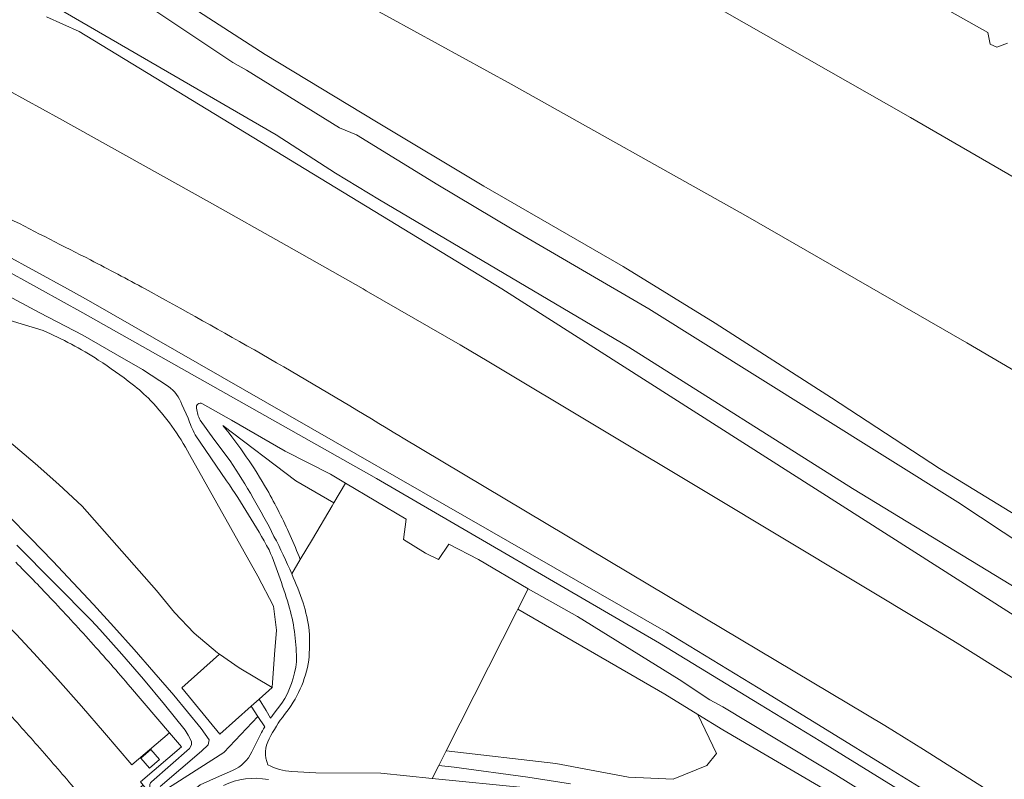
# Model space of a CAD drawing. Extents: x 150256 to 156914, y 461459 to 469481.
# Tile 683 of 731: x 154772 to 154862, y 468455 to 468525. Entities that reach past the tile are written whole.
import ezdxf

# ---------------------------------------------------------------- set-up
doc = ezdxf.new("R2010")
doc.units = 0
doc.header["$LTSCALE"] = 0.75
for name, color, linetype, lineweight in [('B-RO-GR-GROENVOORZIENING-GV', 251, 'CONTINUOUS', 18), ('B-RO-IE-TERREINAFSCHEIDING_KUNSTMATIG_MUUR-GV', 251, 'CONTINUOUS', 18), ('B-RO-OG-TERREIN_CULTUURSCHEIDING-GV', 251, 'CONTINUOUS', 18), ('B-RO-OG-WATER-GV', 251, 'CONTINUOUS', 18), ('B-RO-OG-WATER_SLOOT-GV', 251, 'CONTINUOUS', 18), ('B-RO-VH-VERHARDING_BETONSTRAATSTEEN-GV', 251, 'CONTINUOUS', 18), ('B-RO-VH-VERHARDING_GESLOTEN-GV', 251, 'CONTINUOUS', 18), ('B-RO-VH-VERHARDING_HALFVERHARDING_GRIND-GV', 251, 'CONTINUOUS', 18), ('B-RO-VH-VERHARDING_TEGEL-GV', 251, 'CONTINUOUS', 18)]:
    doc.layers.add(name, color=color, linetype=linetype, lineweight=lineweight)

msp = doc.modelspace()

# ---------------------------------------------------------------- linework, layer by layer
at = {"layer": 'B-RO-GR-GROENVOORZIENING-GV'}
for points in [[(154862.27, 468522.539), (154861.32, 468522.159), (154860.687, 468522.433), (154860.466, 468523.502), (154844.537, 468532.491)], [(154879.543, 468482.755), (154858.546, 468495.068), (154838.26, 468506.735), (154816.763, 468518.777), (154796.689, 468529.796)], [(154832.598, 468527.576), (154853.385, 468515.708), (154874.152, 468503.704)], [(154785.25, 468527.312), (154794.189, 468521.508), (154804.425, 468515.315), (154814.268, 468509.415), (154827.035, 468502.049), (154835.465, 468496.879), (154846.156, 468490.012), (154856.055, 468483.545), (154867.295, 468476.679)]]:
    msp.add_lwpolyline(points, dxfattribs=at)
msp.add_lwpolyline([(154783.58, 468456.086), (154784.498, 468456.86), (154783.724, 468457.777), (154782.806, 468457.002)], close=True, dxfattribs=at)
msp.add_lwpolyline([(154783.58, 468456.086), (154784.498, 468456.86), (154783.724, 468457.777), (154782.806, 468457.002)], close=True, dxfattribs=at)
at = {"layer": 'B-RO-IE-TERREINAFSCHEIDING_KUNSTMATIG_MUUR-GV'}
for points in [[(154722.732, 468526.878), (154731.365, 468522.454), (154739.459, 468518.253), (154747.49, 468514.031), (154753.255, 468510.962), (154761.923, 468506.299), (154769.706, 468502.077), (154773.511, 468500), (154777.474, 468497.828), (154804.418, 468482.636), (154830.356, 468467.524), (154839.527, 468461.942), (154845.153, 468458.508), (154850.77, 468455.06), (154861.31, 468448.553), (154865.722, 468445.803)], [(154866.091, 468447.046), (154851.406, 468456.07), (154845.758, 468459.544), (154840.11, 468463.018), (154830.976, 468468.58), (154778.008, 468498.948), (154776.086, 468500), (154770.259, 468503.178), (154762.499, 468507.39), (154751.371, 468513.397), (154748.112, 468515.136), (154741.417, 468518.639), (154731.911, 468523.532), (154728.497, 468525.266)]]:
    msp.add_lwpolyline(points, dxfattribs=at)
at = {"layer": 'B-RO-OG-TERREIN_CULTUURSCHEIDING-GV'}
for points in [[(154754.252, 468527.013), (154765.944, 468520.763), (154775.322, 468515.636), (154789.089, 468507.968), (154796.142, 468503.995), (154803.182, 468500), (154803.455, 468499.845), (154812.073, 468494.876), (154814.721, 468493.312), (154834.866, 468481.248), (154855.164, 468469.053), (154857.658, 468467.534), (154867.14, 468461.608)], [(154867.14, 468461.608), (154857.658, 468467.534), (154855.164, 468469.053), (154834.866, 468481.248), (154814.721, 468493.312), (154812.073, 468494.876), (154803.455, 468499.845), (154803.182, 468500), (154796.142, 468503.995), (154789.089, 468507.968), (154775.322, 468515.636), (154765.944, 468520.763), (154754.252, 468527.013)], [(154728.497, 468525.266), (154731.911, 468523.532), (154741.417, 468518.639), (154748.112, 468515.136), (154751.371, 468513.397), (154762.499, 468507.39), (154770.259, 468503.178), (154776.086, 468500), (154778.008, 468498.948), (154830.976, 468468.58), (154840.11, 468463.018), (154845.758, 468459.544), (154851.406, 468456.07), (154866.091, 468447.046)], [(154908.891, 468440.762), (154815.91, 468500), (154777.13, 468523.6), (154774.14, 468524.94)], [(154760.658, 468502.162), (154757.359, 468502.424), (154754.024, 468502.836), (154751.337, 468503.044), (154745.31, 468503.129), (154743.518, 468503.07), (154741.901, 468502.645), (154744.811, 468502.445), (154748.152, 468502.268), (154751.482, 468501.944), (154753.835, 468501.61), (154756.376, 468501.14), (154759.512, 468500.427), (154761.157, 468500), (154762.616, 468499.589), (154773.844, 468496.187)], [(154760.658, 468502.162), (154757.359, 468502.424), (154754.024, 468502.836), (154751.337, 468503.044), (154745.31, 468503.129), (154743.518, 468503.07), (154741.901, 468502.645), (154744.811, 468502.445), (154748.152, 468502.268), (154751.482, 468501.944), (154753.835, 468501.61), (154756.376, 468501.14), (154759.512, 468500.427), (154761.157, 468500), (154762.616, 468499.589), (154773.844, 468496.187)], [(154739.747, 468502.306), (154745.601, 468501.198), (154747.63, 468500.656), (154749.626, 468500), (154749.851, 468499.918), (154751.912, 468499.093), (154753.92, 468498.146), (154755.207, 468497.394), (154758.063, 468495.465), (154760.893, 468493.498), (154765.606, 468490.088), (154768.629, 468487.749), (154773.093, 468484.01), (154775.27, 468482.076), (154777.408, 468480.1), (154784.224, 468472.36), (154785.877, 468470.332), (154787.687, 468468.459), (154789.815, 468466.651), (154789.999, 468466.523)], [(154739.747, 468502.306), (154745.601, 468501.198), (154747.63, 468500.656), (154749.626, 468500), (154749.851, 468499.918), (154751.912, 468499.093), (154753.92, 468498.146), (154755.207, 468497.394), (154758.063, 468495.465), (154760.893, 468493.498), (154765.606, 468490.088), (154768.629, 468487.749), (154773.093, 468484.01), (154775.27, 468482.076), (154777.408, 468480.1), (154784.224, 468472.36), (154785.877, 468470.332), (154787.687, 468468.459), (154789.815, 468466.651), (154789.999, 468466.523)], [(154773.844, 468496.187), (154762.616, 468499.589), (154761.157, 468500), (154759.512, 468500.427), (154756.376, 468501.14), (154753.835, 468501.61), (154751.482, 468501.944), (154748.152, 468502.268), (154744.811, 468502.445), (154741.901, 468502.645), (154740.889, 468502.379)], [(154773.844, 468496.187), (154762.616, 468499.589), (154761.157, 468500), (154759.512, 468500.427), (154756.376, 468501.14), (154753.835, 468501.61), (154751.482, 468501.944), (154748.152, 468502.268), (154744.811, 468502.445), (154741.901, 468502.645), (154740.889, 468502.379)], [(154785.324, 468491.058), (154782.94, 468492.607), (154780.669, 468493.923), (154777.462, 468495.757), (154773.526, 468497.829), (154769.283, 468500.065), (154767.597, 468500.791), (154766.522, 468501.415)], [(154785.324, 468491.058), (154782.94, 468492.607), (154780.669, 468493.923), (154777.462, 468495.757), (154773.526, 468497.829), (154769.283, 468500.065), (154767.597, 468500.791), (154766.522, 468501.415)], [(154785.055, 468498.985), (154783.196, 468500)], [(154783.196, 468500), (154785.055, 468498.985)], [(154785.055, 468498.985), (154783.196, 468500)], [(154783.196, 468500), (154785.055, 468498.985)], [(154787.132, 468488.168), (154786.57, 468489.421)], [(154787.132, 468488.168), (154786.57, 468489.421)], [(154790.325, 468487.488), (154797.013, 468482.406), (154800.505, 468480.39), (154801.581, 468482.202), (154800.187, 468483.028), (154796.021, 468485.142), (154791.121, 468487.965), (154788.439, 468489.485)], [(154790.325, 468487.488), (154797.013, 468482.406), (154800.505, 468480.39), (154801.581, 468482.202), (154800.187, 468483.028), (154796.021, 468485.142), (154791.121, 468487.965), (154788.439, 468489.485)], [(154784.914, 468453.99), (154790.418, 468457.511), (154793.524, 468460.823), (154792.911, 468461.75), (154790.044, 468459.186), (154786.555, 468463.444), (154789.999, 468466.523), (154789.815, 468466.651), (154787.687, 468468.459), (154785.877, 468470.332), (154784.224, 468472.36), (154777.408, 468480.1), (154775.27, 468482.076), (154773.093, 468484.01), (154768.629, 468487.749)], [(154784.914, 468453.99), (154790.418, 468457.511), (154793.524, 468460.823), (154792.911, 468461.75), (154790.044, 468459.186), (154786.555, 468463.444), (154789.999, 468466.523), (154789.815, 468466.651), (154787.687, 468468.459), (154785.877, 468470.332), (154784.224, 468472.36), (154777.408, 468480.1), (154775.27, 468482.076), (154773.093, 468484.01), (154768.629, 468487.749)], [(154788.226, 468487.979), (154789.497, 468486.224), (154790.987, 468484.236)], [(154788.226, 468487.979), (154789.497, 468486.224), (154790.987, 468484.236)], [(154797.418, 468475.189), (154798.539, 468477.077), (154800.342, 468480.116), (154800.505, 468480.39), (154797.013, 468482.406), (154790.325, 468487.488)], [(154797.418, 468475.189), (154798.539, 468477.077), (154800.342, 468480.116), (154800.505, 468480.39), (154797.013, 468482.406), (154790.325, 468487.488)], [(154790.657, 468482.426), (154787.786, 468486.643)], [(154790.657, 468482.426), (154787.786, 468486.643)], [(155022.288, 468345.483), (155021.795, 468345.864), (155000, 468360.734), (154937.757, 468403.276), (154927.188, 468410.499), (154916.59, 468417.682), (154900.704, 468428.361), (154895.358, 468431.895), (154892.555, 468433.702), (154873.831, 468445.598), (154854.574, 468457.786), (154851.907, 468459.447), (154851.019, 468459.985), (154829.448, 468472.858), (154818.073, 468479.638), (154806.695, 468486.412), (154806.617, 468486.465)], [(154806.617, 468486.465), (154806.695, 468486.412), (154818.073, 468479.638), (154829.448, 468472.858), (154851.019, 468459.985), (154851.907, 468459.447), (154854.574, 468457.786), (154873.831, 468445.598), (154892.555, 468433.702), (154895.358, 468431.895), (154900.704, 468428.361), (154916.59, 468417.682), (154927.188, 468410.499), (154937.757, 468403.276), (155000, 468360.734), (155021.795, 468345.864), (155022.288, 468345.483)], [(155022.288, 468345.483), (155021.795, 468345.864), (155000, 468360.734), (154937.757, 468403.276), (154927.188, 468410.499), (154916.59, 468417.682), (154900.704, 468428.361), (154895.358, 468431.895), (154892.555, 468433.702), (154873.831, 468445.598), (154854.574, 468457.786), (154851.907, 468459.447), (154851.019, 468459.985), (154829.448, 468472.858), (154818.073, 468479.638), (154806.695, 468486.412), (154806.617, 468486.465)], [(154806.617, 468486.465), (154806.695, 468486.412), (154818.073, 468479.638), (154829.448, 468472.858), (154851.019, 468459.985), (154851.907, 468459.447), (154854.574, 468457.786), (154873.831, 468445.598), (154892.555, 468433.702), (154895.358, 468431.895), (154900.704, 468428.361), (154916.59, 468417.682), (154927.188, 468410.499), (154937.757, 468403.276), (155000, 468360.734), (155021.795, 468345.864), (155022.288, 468345.483)], [(154789.999, 468466.523), (154791.81, 468465.264), (154794.829, 468463.464), (154795.055, 468466.504), (154795.238, 468468.715), (154794.959, 468470.915), (154793.515, 468473.677), (154787.245, 468484.836)], [(154787.245, 468484.836), (154793.515, 468473.677), (154794.959, 468470.915), (154795.238, 468468.715), (154795.055, 468466.504), (154794.829, 468463.464), (154793.644, 468462.405), (154794.298, 468461.37), (154794.686, 468460.671)], [(154789.999, 468466.523), (154791.81, 468465.264), (154794.829, 468463.464), (154795.055, 468466.504), (154795.238, 468468.715), (154794.959, 468470.915), (154793.515, 468473.677), (154787.245, 468484.836)], [(154787.245, 468484.836), (154793.515, 468473.677), (154794.959, 468470.915), (154795.238, 468468.715), (154795.055, 468466.504), (154794.829, 468463.464), (154793.644, 468462.405), (154794.298, 468461.37), (154794.686, 468460.671)], [(154817.254, 468470.416), (154817.372, 468470.65), (154818.318, 468472.521), (154813.752, 468475.207), (154811.043, 468476.613), (154810.097, 468475.196), (154808.898, 468475.772), (154806.881, 468477.051), (154807.146, 468478.905), (154801.581, 468482.202), (154800.505, 468480.39), (154800.342, 468480.116), (154798.539, 468477.077), (154797.418, 468475.189), (154796.641, 468473.88)], [(154817.254, 468470.416), (154817.372, 468470.65), (154818.318, 468472.521), (154813.752, 468475.207), (154811.043, 468476.613), (154810.097, 468475.196), (154808.898, 468475.772), (154806.881, 468477.051), (154807.146, 468478.905), (154801.581, 468482.202), (154800.505, 468480.39), (154800.342, 468480.116), (154798.539, 468477.077), (154797.418, 468475.189), (154796.641, 468473.88)], [(154784.565, 468454.388), (154788.371, 468457.625), (154788.973, 468458.229), (154789.056, 468458.684), (154788.322, 468459.71), (154785.812, 468462.773), (154784.002, 468464.876), (154782.171, 468466.96), (154780.32, 468469.026), (154778.449, 468471.074), (154776.591, 468473.067), (154774.713, 468475.042), (154772.675, 468477.146), (154770.617, 468479.229)], [(154770.617, 468479.229), (154772.675, 468477.146), (154774.713, 468475.042), (154776.591, 468473.067), (154778.449, 468471.074), (154780.32, 468469.026), (154782.171, 468466.96), (154784.002, 468464.876), (154785.812, 468462.773), (154788.322, 468459.71), (154789.056, 468458.684), (154788.973, 468458.229), (154788.371, 468457.625), (154784.565, 468454.388)], [(154784.565, 468454.388), (154788.371, 468457.625), (154788.973, 468458.229), (154789.056, 468458.684), (154788.322, 468459.71), (154785.812, 468462.773), (154784.002, 468464.876), (154782.171, 468466.96), (154780.32, 468469.026), (154778.449, 468471.074), (154776.591, 468473.067), (154774.713, 468475.042), (154772.675, 468477.146), (154770.617, 468479.229)], [(154770.617, 468479.229), (154772.675, 468477.146), (154774.713, 468475.042), (154776.591, 468473.067), (154778.449, 468471.074), (154780.32, 468469.026), (154782.171, 468466.96), (154784.002, 468464.876), (154785.812, 468462.773), (154788.322, 468459.71), (154789.056, 468458.684), (154788.973, 468458.229), (154788.371, 468457.625), (154784.565, 468454.388)], [(154771.417, 468476.504), (154778.261, 468469.602), (154779.04, 468468.782), (154781.059, 468466.531), (154783.033, 468464.24), (154784.964, 468461.913), (154786.849, 468459.549), (154787.148, 468459.1), (154787.457, 468458.518), (154787.433, 468458.201), (154787.274, 468457.885), (154783.766, 468454.831)], [(154781.842, 468463.515), (154785.42, 468459.324), (154786.522, 468458.033), (154782.766, 468454.813), (154783.007, 468454.514), (154783.218, 468454.245), (154783.062, 468452.666), (154784.227, 468453.492), (154783.663, 468454.288), (154783.617, 468454.432), (154783.619, 468454.578), (154783.689, 468454.738), (154783.766, 468454.831), (154787.274, 468457.885), (154787.433, 468458.201), (154787.457, 468458.518), (154787.148, 468459.1), (154786.849, 468459.549), (154784.964, 468461.913), (154783.033, 468464.24), (154781.059, 468466.531), (154779.04, 468468.782), (154778.261, 468469.602), (154771.417, 468476.504)], [(154771.417, 468476.504), (154778.261, 468469.602), (154779.04, 468468.782), (154781.059, 468466.531), (154783.033, 468464.24), (154784.964, 468461.913), (154786.849, 468459.549), (154787.148, 468459.1), (154787.457, 468458.518), (154787.433, 468458.201), (154787.274, 468457.885), (154783.766, 468454.831)], [(154781.842, 468463.515), (154785.42, 468459.324), (154786.522, 468458.033), (154782.766, 468454.813), (154783.007, 468454.514), (154783.218, 468454.245), (154783.062, 468452.666), (154784.227, 468453.492), (154783.663, 468454.288), (154783.617, 468454.432), (154783.619, 468454.578), (154783.689, 468454.738), (154783.766, 468454.831), (154787.274, 468457.885), (154787.433, 468458.201), (154787.457, 468458.518), (154787.148, 468459.1), (154786.849, 468459.549), (154784.964, 468461.913), (154783.033, 468464.24), (154781.059, 468466.531), (154779.04, 468468.782), (154778.261, 468469.602), (154771.417, 468476.504)], [(154796.641, 468473.88), (154797.418, 468475.189)], [(154796.641, 468473.88), (154797.418, 468475.189)], [(154867.321, 468442.505), (154859.2, 468447.395), (154852.191, 468451.939), (154846.554, 468455.464), (154841.103, 468458.736), (154836.18, 468461.709), (154834.969, 468462.354), (154832.179, 468464.209), (154822.844, 468469.981), (154818.318, 468472.521), (154817.372, 468470.65), (154830.859, 468462.861), (154833.868, 468461.006), (154836.189, 468459.575), (154836.535, 468459.362), (154859.272, 468446.07), (154865.104, 468442.461)], [(154867.321, 468442.505), (154859.2, 468447.395), (154852.191, 468451.939), (154846.554, 468455.464), (154841.103, 468458.736), (154836.18, 468461.709), (154834.969, 468462.354), (154832.179, 468464.209), (154822.844, 468469.981), (154818.318, 468472.521), (154817.372, 468470.65), (154830.859, 468462.861), (154833.868, 468461.006), (154836.189, 468459.575), (154836.535, 468459.362), (154859.272, 468446.07), (154865.104, 468442.461)], [(154796.654, 468455.774), (154798.855, 468455.64), (154804.816, 468455.609), (154809.526, 468455.133), (154810.129, 468456.324), (154810.805, 468457.663), (154817.254, 468470.416)], [(154796.654, 468455.774), (154798.855, 468455.64), (154804.816, 468455.609), (154809.526, 468455.133), (154810.129, 468456.324), (154810.805, 468457.663), (154817.254, 468470.416)], [(154794.922, 468460.981), (154795.725, 468462.041)], [(154794.922, 468460.981), (154795.725, 468462.041)], [(154794.155, 468459.87), (154793.524, 468460.823), (154790.418, 468457.511), (154784.914, 468453.99)], [(154794.155, 468459.87), (154793.524, 468460.823), (154790.418, 468457.511), (154784.914, 468453.99)], [(154842.435, 468449.574), (154844.818, 468448.643), (154851.865, 468445.572), (154855.919, 468443.71), (154860.721, 468441.401), (154865.111, 468439.201), (154869.015, 468437.165), (154870.379, 468439.349), (154865.104, 468442.461), (154859.272, 468446.07), (154836.535, 468459.362), (154836.189, 468459.575), (154833.868, 468461.006), (154835.606, 468457.417), (154834.706, 468456.323), (154831.632, 468455.073), (154827.534, 468455.26), (154820.859, 468456.511), (154810.805, 468457.663), (154810.129, 468456.324), (154811.532, 468456.161), (154818.305, 468455.252), (154822.195, 468454.636)], [(154842.435, 468449.574), (154844.818, 468448.643), (154851.865, 468445.572), (154855.919, 468443.71), (154860.721, 468441.401), (154865.111, 468439.201), (154869.015, 468437.165), (154870.379, 468439.349), (154865.104, 468442.461), (154859.272, 468446.07), (154836.535, 468459.362), (154836.189, 468459.575), (154833.868, 468461.006), (154835.606, 468457.417), (154834.706, 468456.323), (154831.632, 468455.073), (154827.534, 468455.26), (154820.859, 468456.511), (154810.805, 468457.663), (154810.129, 468456.324), (154811.532, 468456.161), (154818.305, 468455.252), (154822.195, 468454.636)], [(154792.966, 468457.578), (154793.761, 468459.148)], [(154792.966, 468457.578), (154793.761, 468459.148)], [(154822.195, 468454.636), (154818.305, 468455.252), (154811.532, 468456.161), (154810.129, 468456.324), (154809.526, 468455.133), (154818.172, 468454.261)], [(154822.195, 468454.636), (154818.305, 468455.252), (154811.532, 468456.161), (154810.129, 468456.324), (154809.526, 468455.133), (154818.172, 468454.261)], [(154787.447, 468453.898), (154788.249, 468454.541), (154789.997, 468455.352), (154791.218, 468455.868)], [(154787.447, 468453.898), (154788.249, 468454.541), (154789.997, 468455.352), (154791.218, 468455.868)]]:
    msp.add_lwpolyline(points, dxfattribs=at)
for points in [[(154778.176, 468502.665, -0.002781), (154763.292, 468510.306)], [(154763.292, 468510.306, 0.002781), (154778.176, 468502.665)], [(154778.176, 468502.665, -0.002781), (154763.292, 468510.306)], [(154763.292, 468510.306, 0.002781), (154778.176, 468502.665)], [(154783.196, 468500, 0.004564), (154778.176, 468502.665)], [(154778.176, 468502.665, -0.004564), (154783.196, 468500)], [(154783.196, 468500, 0.004564), (154778.176, 468502.665)], [(154778.176, 468502.665, -0.004564), (154783.196, 468500)], [(154795.908, 468492.85, 0.005781), (154785.055, 468498.985)], [(154785.055, 468498.985, -0.005781), (154795.908, 468492.85)], [(154795.908, 468492.85, 0.005781), (154785.055, 468498.985)], [(154785.055, 468498.985, -0.005781), (154795.908, 468492.85)], [(154776.427, 468494.942, 0.021367), (154773.844, 468496.187)], [(154773.844, 468496.187, -0.021367), (154776.427, 468494.942)], [(154776.427, 468494.942, 0.021367), (154773.844, 468496.187)], [(154773.844, 468496.187, -0.021367), (154776.427, 468494.942)], [(154778.896, 468493.486, 0.021121), (154776.427, 468494.942)], [(154776.427, 468494.942, -0.021121), (154778.896, 468493.486)], [(154778.896, 468493.486, 0.021121), (154776.427, 468494.942)], [(154776.427, 468494.942, -0.021121), (154778.896, 468493.486)], [(154782.017, 468491.272, 0.021174), (154778.896, 468493.486)], [(154778.896, 468493.486, -0.021174), (154782.017, 468491.272)], [(154782.017, 468491.272, 0.021174), (154778.896, 468493.486)], [(154778.896, 468493.486, -0.021174), (154782.017, 468491.272)], [(154806.617, 468486.465, 0.00586), (154795.908, 468492.85)], [(154795.908, 468492.85, -0.00586), (154806.617, 468486.465)], [(154806.617, 468486.465, 0.00586), (154795.908, 468492.85)], [(154795.908, 468492.85, -0.00586), (154806.617, 468486.465)], [(154783.681, 468489.781, 0.036462), (154782.017, 468491.272)], [(154782.017, 468491.272, -0.036462), (154783.681, 468489.781)], [(154783.681, 468489.781, 0.036462), (154782.017, 468491.272)], [(154782.017, 468491.272, -0.036462), (154783.681, 468489.781)], [(154786.57, 468489.421, 0.148841), (154785.324, 468491.058)], [(154786.57, 468489.421, 0.148841), (154785.324, 468491.058)], [(154785.641, 468487.437, 0.035786), (154783.681, 468489.781)], [(154783.681, 468489.781, -0.035786), (154785.641, 468487.437)], [(154785.641, 468487.437, 0.035786), (154783.681, 468489.781)], [(154783.681, 468489.781, -0.035786), (154785.641, 468487.437)], [(154788.439, 468489.485, 0.633241), (154787.9, 468489.064)], [(154788.439, 468489.485, 0.633241), (154787.9, 468489.064)], [(154787.9, 468489.064, 0.071779), (154788.226, 468487.979)], [(154787.9, 468489.064, 0.071779), (154788.226, 468487.979)], [(154787.786, 468486.643, -0.040753), (154787.132, 468488.168)], [(154787.786, 468486.643, -0.040753), (154787.132, 468488.168)], [(154787.245, 468484.836, 0.035974), (154785.641, 468487.437)], [(154785.641, 468487.437, -0.035974), (154787.245, 468484.836)], [(154787.245, 468484.836, 0.035974), (154785.641, 468487.437)], [(154785.641, 468487.437, -0.035974), (154787.245, 468484.836)], [(154790.325, 468487.488, -0.040696), (154794.377, 468481.589)], [(154794.377, 468481.589, 0.040696), (154790.325, 468487.488)], [(154790.325, 468487.488, -0.040696), (154794.377, 468481.589)], [(154794.377, 468481.589, 0.040696), (154790.325, 468487.488)], [(154790.987, 468484.236, -0.029582), (154795.01, 468477.326)], [(154790.987, 468484.236, -0.029582), (154795.01, 468477.326)], [(154794.563, 468476.094, 0.023194), (154790.657, 468482.426)], [(154794.563, 468476.094, 0.023194), (154790.657, 468482.426)], [(154794.377, 468481.589, -0.026235), (154796.493, 468477.406)], [(154796.493, 468477.406, 0.026235), (154794.377, 468481.589)], [(154794.377, 468481.589, -0.026235), (154796.493, 468477.406)], [(154796.493, 468477.406, 0.026235), (154794.377, 468481.589)], [(154795.01, 468477.326, -0.018302), (154796.641, 468473.88)], [(154795.01, 468477.326, -0.018302), (154796.641, 468473.88)], [(154796.493, 468477.406, -0.010279), (154797.418, 468475.189)], [(154797.418, 468475.189, 0.010279), (154796.493, 468477.406)], [(154796.493, 468477.406, -0.010279), (154797.418, 468475.189)], [(154797.418, 468475.189, 0.010279), (154796.493, 468477.406)], [(154796.443, 468470.741, 0.026593), (154794.563, 468476.094)], [(154796.443, 468470.741, 0.026593), (154794.563, 468476.094)], [(154771.322, 468474.956, -0.006533), (154774.489, 468471.695)], [(154771.322, 468474.956, -0.006533), (154774.489, 468471.695)], [(154796.641, 468473.88, -0.013602), (154797.687, 468471.24)], [(154796.641, 468473.88, -0.013602), (154797.687, 468471.24)], [(154774.489, 468471.695, -0.00669), (154778.218, 468467.652)], [(154774.489, 468471.695, -0.00669), (154778.218, 468467.652)], [(154797.059, 468465.829, 0.07251), (154796.443, 468470.741)], [(154797.059, 468465.829, 0.07251), (154796.443, 468470.741)], [(154797.687, 468471.24, -0.035824), (154798.241, 468468.677)], [(154797.687, 468471.24, -0.035824), (154798.241, 468468.677)], [(154798.241, 468468.677, -0.03515), (154798.199, 468465.97)], [(154798.241, 468468.677, -0.03515), (154798.199, 468465.97)], [(154778.218, 468467.652, -0.006312), (154781.842, 468463.515)], [(154778.218, 468467.652, -0.006312), (154781.842, 468463.515)], [(154795.725, 468462.041, 0.125055), (154797.059, 468465.829)], [(154795.725, 468462.041, 0.125055), (154797.059, 468465.829)], [(154798.199, 468465.97, -0.132051), (154795.974, 468460.994)], [(154798.199, 468465.97, -0.132051), (154795.974, 468460.994)], [(154773.118, 468458.376, 0.005643), (154769.753, 468462.099)], [(154773.118, 468458.376, 0.005643), (154769.753, 468462.099)], [(154795.974, 468460.994, 0.04221), (154794.57, 468458.771)], [(154795.974, 468460.994, 0.04221), (154794.57, 468458.771)], [(154794.686, 468460.671, -0.007194), (154794.922, 468460.981)], [(154794.686, 468460.671, -0.007194), (154794.922, 468460.981)], [(154793.761, 468459.148, -0.0196), (154794.155, 468459.87)], [(154793.761, 468459.148, -0.0196), (154794.155, 468459.87)], [(154776.404, 468454.583, 0.00523), (154773.118, 468458.376)], [(154776.404, 468454.583, 0.00523), (154773.118, 468458.376)], [(154794.57, 468458.771, 0.232334), (154794.449, 468456.382)], [(154794.57, 468458.771, 0.232334), (154794.449, 468456.382)], [(154791.218, 468455.868, 0.193749), (154792.966, 468457.578)], [(154791.218, 468455.868, 0.193749), (154792.966, 468457.578)], [(154794.449, 468456.382, 0.116148), (154796.654, 468455.774)], [(154794.449, 468456.382, 0.116148), (154796.654, 468455.774)], [(154794.495, 468455.038, 0.157586), (154790.383, 468454.492)], [(154794.495, 468455.038, 0.157586), (154790.383, 468454.492)]]:
    msp.add_lwpolyline(points, format="xyb", dxfattribs=at)
msp.add_lwpolyline([(154817.372, 468470.65), (154817.254, 468470.416), (154810.805, 468457.663), (154820.859, 468456.511), (154827.534, 468455.26), (154831.632, 468455.073), (154834.706, 468456.323), (154835.606, 468457.417), (154833.868, 468461.006), (154830.859, 468462.861)], close=True, dxfattribs=at)
msp.add_lwpolyline([(154817.372, 468470.65), (154817.254, 468470.416), (154810.805, 468457.663), (154820.859, 468456.511), (154827.534, 468455.26), (154831.632, 468455.073), (154834.706, 468456.323), (154835.606, 468457.417), (154833.868, 468461.006), (154830.859, 468462.861)], close=True, dxfattribs=at)
at = {"layer": 'B-RO-OG-WATER-GV'}
for points in [[(154770.123, 468528.71), (154781.609, 468522.01), (154795.222, 468514.14), (154800.646, 468510.63), (154804.687, 468508.184), (154827.553, 468494.677), (154848.079, 468481.702), (154869.775, 468468.515)], [(154868.022, 468473.63), (154857.718, 468480.458), (154844.596, 468488.67), (154829.401, 468498.17), (154816.846, 468505.474), (154810.05, 468509.557), (154802.583, 468514.14), (154801.023, 468514.761), (154792.493, 468520.063), (154791.244, 468520.77), (154783.345, 468526.011)]]:
    msp.add_lwpolyline(points, dxfattribs=at)
at = {"layer": 'B-RO-OG-WATER_SLOOT-GV'}
for points in [[(154869.775, 468468.515), (154848.079, 468481.702), (154827.553, 468494.677), (154804.687, 468508.184), (154800.646, 468510.63), (154795.222, 468514.14), (154781.609, 468522.01), (154770.123, 468528.71), (154758.211, 468535.411), (154745.236, 468542.536), (154728.752, 468551.151), (154712.693, 468559.234), (154698.122, 468566.997), (154685.36, 468573.591), (154671.96, 468580.185), (154661.963, 468584.014), (154648.881, 468588.8), (154636.332, 468593.479), (154621.336, 468601.03), (154587.41, 468616.133)], [(154867.295, 468476.679), (154856.055, 468483.545), (154846.156, 468490.012), (154835.465, 468496.879), (154827.035, 468502.049), (154814.268, 468509.415), (154804.425, 468515.315), (154794.189, 468521.508), (154785.25, 468527.312)], [(154783.345, 468526.011), (154791.244, 468520.77), (154792.493, 468520.063), (154801.023, 468514.761), (154802.583, 468514.14), (154810.05, 468509.557), (154816.846, 468505.474), (154829.401, 468498.17), (154844.596, 468488.67), (154857.718, 468480.458), (154868.022, 468473.63)], [(154774.14, 468524.94), (154777.13, 468523.6), (154815.91, 468500), (154908.891, 468440.762)]]:
    msp.add_lwpolyline(points, dxfattribs=at)
at = {"layer": 'B-RO-VH-VERHARDING_BETONSTRAATSTEEN-GV'}
for points in [[(154744.981, 468498.151), (154742.243, 468494.507), (154744.47, 468492.827), (154746.243, 468491.462), (154747.999, 468490.071), (154749.736, 468488.658), (154751.439, 468487.236), (154753.123, 468485.791), (154755.092, 468484.062), (154757.043, 468482.311), (154759.208, 468480.325), (154761.354, 468478.316), (154763.563, 468476.2), (154765.75, 468474.062), (154767.732, 468472.08), (154769.696, 468470.08), (154771.354, 468468.351), (154772.99, 468466.605), (154775.181, 468464.2), (154777.345, 468461.769), (154779.479, 468459.316), (154781.972, 468456.387), (154785.42, 468459.324), (154781.842, 468463.515)], [(154744.981, 468498.151), (154742.243, 468494.507), (154744.47, 468492.827), (154746.243, 468491.462), (154747.999, 468490.071), (154749.736, 468488.658), (154751.439, 468487.236), (154753.123, 468485.791), (154755.092, 468484.062), (154757.043, 468482.311), (154759.208, 468480.325), (154761.354, 468478.316), (154763.563, 468476.2), (154765.75, 468474.062), (154767.732, 468472.08), (154769.696, 468470.08), (154771.354, 468468.351), (154772.99, 468466.605), (154775.181, 468464.2), (154777.345, 468461.769), (154779.479, 468459.316), (154781.972, 468456.387), (154785.42, 468459.324), (154781.842, 468463.515)], [(154776.404, 468454.583), (154776.76, 468454.164), (154777.407, 468453.403), (154778.335, 468452.312), (154778.789, 468451.787), (154779.098, 468451.388), (154783.007, 468454.514), (154782.766, 468454.813), (154786.522, 468458.033), (154785.42, 468459.324), (154781.972, 468456.387), (154779.479, 468459.316), (154777.345, 468461.769), (154775.181, 468464.2), (154772.99, 468466.605), (154771.354, 468468.351)], [(154776.404, 468454.583), (154776.76, 468454.164), (154777.407, 468453.403), (154778.335, 468452.312), (154778.789, 468451.787), (154779.098, 468451.388), (154783.007, 468454.514), (154782.766, 468454.813), (154786.522, 468458.033), (154785.42, 468459.324), (154781.972, 468456.387), (154779.479, 468459.316), (154777.345, 468461.769), (154775.181, 468464.2), (154772.99, 468466.605), (154771.354, 468468.351)]]:
    msp.add_lwpolyline(points, dxfattribs=at)
for points in [[(154774.489, 468471.695, 0.006533), (154771.322, 468474.956)], [(154774.489, 468471.695, 0.006533), (154771.322, 468474.956)], [(154778.218, 468467.652, 0.00669), (154774.489, 468471.695)], [(154778.218, 468467.652, 0.00669), (154774.489, 468471.695)], [(154781.842, 468463.515, 0.006312), (154778.218, 468467.652)], [(154781.842, 468463.515, 0.006312), (154778.218, 468467.652)], [(154769.753, 468462.099, -0.005643), (154773.118, 468458.376)], [(154769.753, 468462.099, -0.005643), (154773.118, 468458.376)], [(154773.118, 468458.376, -0.00523), (154776.404, 468454.583)], [(154773.118, 468458.376, -0.00523), (154776.404, 468454.583)]]:
    msp.add_lwpolyline(points, format="xyb", dxfattribs=at)
msp.add_lwpolyline([(154783.58, 468456.086), (154782.806, 468457.002), (154783.724, 468457.777), (154784.498, 468456.86)], close=True, dxfattribs=at)
msp.add_lwpolyline([(154783.58, 468456.086), (154782.806, 468457.002), (154783.724, 468457.777), (154784.498, 468456.86)], close=True, dxfattribs=at)
at = {"layer": 'B-RO-VH-VERHARDING_GESLOTEN-GV'}
for points in [[(154844.537, 468532.491), (154860.466, 468523.502), (154860.687, 468522.433), (154861.32, 468522.159), (154862.27, 468522.539)], [(154796.689, 468529.796), (154816.763, 468518.777), (154838.26, 468506.735), (154858.546, 468495.068), (154879.543, 468482.755)], [(154874.152, 468503.704), (154853.385, 468515.708), (154832.598, 468527.576)]]:
    msp.add_lwpolyline(points, dxfattribs=at)
at = {"layer": 'B-RO-VH-VERHARDING_HALFVERHARDING_GRIND-GV'}
for points in [[(154865.722, 468445.803), (154861.31, 468448.553), (154850.77, 468455.06), (154845.153, 468458.508), (154839.527, 468461.942), (154830.356, 468467.524), (154804.418, 468482.636), (154777.474, 468497.828), (154773.511, 468500), (154769.706, 468502.077), (154761.923, 468506.299), (154753.255, 468510.962), (154747.49, 468514.031), (154739.459, 468518.253), (154731.365, 468522.454), (154722.732, 468526.878)], [(154766.522, 468501.415), (154767.597, 468500.791), (154769.283, 468500.065), (154773.526, 468497.829), (154777.462, 468495.757), (154780.669, 468493.923), (154782.94, 468492.607), (154785.324, 468491.058)], [(154766.522, 468501.415), (154767.597, 468500.791), (154769.283, 468500.065), (154773.526, 468497.829), (154777.462, 468495.757), (154780.669, 468493.923), (154782.94, 468492.607), (154785.324, 468491.058)], [(154786.57, 468489.421), (154787.132, 468488.168)], [(154786.57, 468489.421), (154787.132, 468488.168)], [(154788.439, 468489.485), (154791.121, 468487.965), (154796.021, 468485.142), (154800.187, 468483.028), (154801.581, 468482.202), (154807.146, 468478.905), (154806.881, 468477.051), (154808.898, 468475.772), (154810.097, 468475.196), (154811.043, 468476.613), (154813.752, 468475.207), (154818.318, 468472.521), (154822.844, 468469.981), (154832.179, 468464.209), (154834.969, 468462.354), (154836.18, 468461.709), (154841.103, 468458.736), (154846.554, 468455.464), (154852.191, 468451.939), (154859.2, 468447.395), (154867.321, 468442.505)], [(154788.439, 468489.485), (154791.121, 468487.965), (154796.021, 468485.142), (154800.187, 468483.028), (154801.581, 468482.202), (154807.146, 468478.905), (154806.881, 468477.051), (154808.898, 468475.772), (154810.097, 468475.196), (154811.043, 468476.613), (154813.752, 468475.207), (154818.318, 468472.521), (154822.844, 468469.981), (154832.179, 468464.209), (154834.969, 468462.354), (154836.18, 468461.709), (154841.103, 468458.736), (154846.554, 468455.464), (154852.191, 468451.939), (154859.2, 468447.395), (154867.321, 468442.505)], [(154790.987, 468484.236), (154789.497, 468486.224), (154788.226, 468487.979)], [(154790.987, 468484.236), (154789.497, 468486.224), (154788.226, 468487.979)], [(154787.786, 468486.643), (154790.657, 468482.426)], [(154787.786, 468486.643), (154790.657, 468482.426)], [(154794.686, 468460.671), (154794.298, 468461.37), (154793.644, 468462.405), (154792.911, 468461.75), (154793.524, 468460.823), (154794.155, 468459.87)], [(154794.686, 468460.671), (154794.298, 468461.37), (154793.644, 468462.405), (154792.911, 468461.75), (154793.524, 468460.823), (154794.155, 468459.87)], [(154795.725, 468462.041), (154794.922, 468460.981)], [(154795.725, 468462.041), (154794.922, 468460.981)], [(154793.761, 468459.148), (154792.966, 468457.578)], [(154793.761, 468459.148), (154792.966, 468457.578)], [(154791.218, 468455.868), (154789.997, 468455.352), (154788.249, 468454.541), (154787.447, 468453.898)], [(154791.218, 468455.868), (154789.997, 468455.352), (154788.249, 468454.541), (154787.447, 468453.898)], [(154818.172, 468454.261), (154809.526, 468455.133), (154804.816, 468455.609), (154798.855, 468455.64), (154796.654, 468455.774)], [(154818.172, 468454.261), (154809.526, 468455.133), (154804.816, 468455.609), (154798.855, 468455.64), (154796.654, 468455.774)]]:
    msp.add_lwpolyline(points, dxfattribs=at)
for points in [[(154785.324, 468491.058, -0.148841), (154786.57, 468489.421)], [(154785.324, 468491.058, -0.148841), (154786.57, 468489.421)], [(154787.9, 468489.064, -0.633241), (154788.439, 468489.485)], [(154787.9, 468489.064, -0.633241), (154788.439, 468489.485)], [(154788.226, 468487.979, -0.071779), (154787.9, 468489.064)], [(154788.226, 468487.979, -0.071779), (154787.9, 468489.064)], [(154787.132, 468488.168, 0.040753), (154787.786, 468486.643)], [(154787.132, 468488.168, 0.040753), (154787.786, 468486.643)], [(154795.01, 468477.326, 0.029582), (154790.987, 468484.236)], [(154795.01, 468477.326, 0.029582), (154790.987, 468484.236)], [(154790.657, 468482.426, -0.023194), (154794.563, 468476.094)], [(154790.657, 468482.426, -0.023194), (154794.563, 468476.094)], [(154796.641, 468473.88, 0.018302), (154795.01, 468477.326)], [(154796.641, 468473.88, 0.018302), (154795.01, 468477.326)], [(154794.563, 468476.094, -0.026593), (154796.443, 468470.741)], [(154794.563, 468476.094, -0.026593), (154796.443, 468470.741)], [(154797.687, 468471.24, 0.013602), (154796.641, 468473.88)], [(154797.687, 468471.24, 0.013602), (154796.641, 468473.88)], [(154796.443, 468470.741, -0.07251), (154797.059, 468465.829)], [(154796.443, 468470.741, -0.07251), (154797.059, 468465.829)], [(154798.241, 468468.677, 0.035824), (154797.687, 468471.24)], [(154798.241, 468468.677, 0.035824), (154797.687, 468471.24)], [(154798.199, 468465.97, 0.03515), (154798.241, 468468.677)], [(154798.199, 468465.97, 0.03515), (154798.241, 468468.677)], [(154797.059, 468465.829, -0.125055), (154795.725, 468462.041)], [(154797.059, 468465.829, -0.125055), (154795.725, 468462.041)], [(154795.974, 468460.994, 0.132051), (154798.199, 468465.97)], [(154795.974, 468460.994, 0.132051), (154798.199, 468465.97)], [(154794.57, 468458.771, -0.04221), (154795.974, 468460.994)], [(154794.57, 468458.771, -0.04221), (154795.974, 468460.994)], [(154794.922, 468460.981, 0.007194), (154794.686, 468460.671)], [(154794.922, 468460.981, 0.007194), (154794.686, 468460.671)], [(154794.155, 468459.87, 0.0196), (154793.761, 468459.148)], [(154794.155, 468459.87, 0.0196), (154793.761, 468459.148)], [(154794.449, 468456.382, -0.232334), (154794.57, 468458.771)], [(154794.449, 468456.382, -0.232334), (154794.57, 468458.771)], [(154792.966, 468457.578, -0.193749), (154791.218, 468455.868)], [(154792.966, 468457.578, -0.193749), (154791.218, 468455.868)], [(154796.654, 468455.774, -0.116148), (154794.449, 468456.382)], [(154796.654, 468455.774, -0.116148), (154794.449, 468456.382)], [(154790.383, 468454.492, -0.157586), (154794.495, 468455.038)], [(154790.383, 468454.492, -0.157586), (154794.495, 468455.038)]]:
    msp.add_lwpolyline(points, format="xyb", dxfattribs=at)
at = {"layer": 'B-RO-VH-VERHARDING_TEGEL-GV'}
msp.add_lwpolyline([(154794.829, 468463.464), (154791.81, 468465.264), (154789.999, 468466.523), (154786.555, 468463.444), (154790.044, 468459.186), (154792.911, 468461.75), (154793.644, 468462.405)], close=True, dxfattribs=at)
msp.add_lwpolyline([(154794.829, 468463.464), (154791.81, 468465.264), (154789.999, 468466.523), (154786.555, 468463.444), (154790.044, 468459.186), (154792.911, 468461.75), (154793.644, 468462.405)], close=True, dxfattribs=at)

doc.saveas('drawing.dxf')
